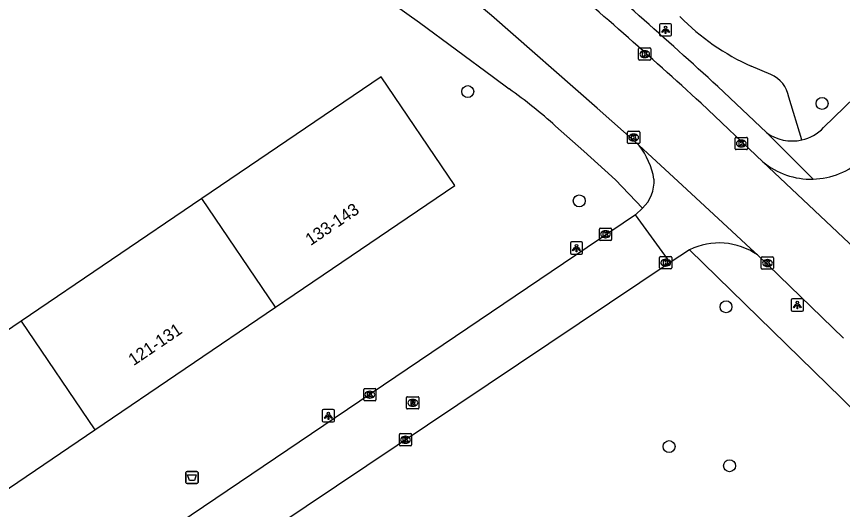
# Model space of a CAD drawing. Extents: x 157466 to 158888, y 383063 to 384677.
# Drawn here: x 157838.5 to 157906, y 383558 to 383598.2 of the extents above; entities that cross this region are included whole.
import ezdxf

# ---------------------------------------------------------------- set-up
doc = ezdxf.new("R2010")
doc.units = 0
for name, color, linetype in [('IMGEO_Afval_apart_plaats', 7, 'Continuous'), ('IMGEO_Boom', 7, 'Continuous'), ('IMGEO_Haag', 7, 'Continuous'), ('IMGEO_Kolk', 7, 'Continuous'), ('IMGEO_Lichtpunt', 7, 'Continuous'), ('IMGEO_Pand', 7, 'Continuous'), ('IMGEO_Pand_nummerreeks', 7, 'Continuous'), ('IMGEO_Rijbaan_lokaal_gesloten', 7, 'Continuous'), ('IMGEO_Rijbaan_lokaal_open', 7, 'Continuous'), ('IMGEO_Rioolput', 7, 'Continuous'), ('IMGEO_Voetpad_open', 7, 'Continuous')]:
    doc.layers.add(name, color=color, linetype=linetype)

msp = doc.modelspace()

# ---------------------------------------------------------------- linework, layer by layer
at = {"layer": 'IMGEO_Afval_apart_plaats'}
for p, q in [((157852.326, 383560.188), (157852.326, 383560.988)), ((157852.326, 383560.988), (157852.326, 383560.188)), ((157852.426, 383561.088), (157853.216, 383561.088)), ((157853.216, 383561.088), (157852.426, 383561.088)), ((157853.316, 383560.988), (157853.316, 383560.188)), ((157853.316, 383560.188), (157853.316, 383560.988)), ((157853.216, 383560.088), (157852.426, 383560.088)), ((157852.426, 383560.088), (157853.216, 383560.088))]:
    msp.add_line(p, q, dxfattribs=at)
msp.add_lwpolyline([(157852.469, 383560.802), (157853.173, 383560.802), (157853.024, 383560.332), (157852.618, 383560.332), (157852.469, 383560.802)], dxfattribs=at)
for centre, start, end in [((157852.426, 383560.988), 90, 180), ((157852.426, 383560.988), 90, 180), ((157853.216, 383560.988), 0, 90), ((157853.216, 383560.988), 360, 90), ((157852.426, 383560.188), 180, 270), ((157852.426, 383560.188), 180, 270), ((157853.216, 383560.188), 270, 0), ((157853.216, 383560.188), 270, 0)]:
    msp.add_arc(centre, 0.1, start, end, dxfattribs=at)
at = {"layer": 'IMGEO_Boom'}
for centre in [(157875.347, 383592.069), (157904.285, 383591.107), (157884.457, 383583.156), (157896.441, 383574.515), (157891.793, 383563.104), (157896.731, 383561.551)]:
    msp.add_circle(centre, 0.489, dxfattribs=at)
at = {"layer": 'IMGEO_Haag'}
for points in [[(157900.105, 383593.456), (157898.504, 383594.14)], [(157902.629, 383588.134), (157901.567, 383591.625)]]:
    msp.add_lwpolyline(points, dxfattribs=at)
for centre, radius, start, end in [((157906.351, 383611.617), 19.158, 224.46259, 245.82045), ((157899.17, 383591.21), 2.433, 9.82149, 67.39119)]:
    msp.add_arc(centre, radius, start, end, dxfattribs=at)
at = {"layer": 'IMGEO_Kolk'}
for p, q in [((157889.304, 383594.707), (157889.304, 383595.559)), ((157889.379, 383595.633), (157890.231, 383595.633)), ((157889.792, 383595.413), (157889.817, 383595.413)), ((157890.305, 383595.559), (157890.305, 383594.707)), ((157890.231, 383594.633), (157889.379, 383594.633)), ((157889.815, 383594.853), (157889.79, 383594.853)), ((157888.393, 383587.906), (157888.393, 383588.758)), ((157888.468, 383588.832), (157889.32, 383588.832)), ((157888.881, 383588.612), (157888.906, 383588.612)), ((157889.394, 383588.758), (157889.394, 383587.906)), ((157897.264, 383588.338), (157898.116, 383588.338)), ((157889.32, 383587.832), (157888.468, 383587.832)), ((157888.904, 383588.052), (157888.879, 383588.052)), ((157897.189, 383587.412), (157897.189, 383588.264)), ((157897.677, 383588.118), (157897.702, 383588.118)), ((157898.19, 383588.264), (157898.19, 383587.412)), ((157898.116, 383587.338), (157897.264, 383587.338)), ((157897.7, 383587.558), (157897.675, 383587.558)), ((157886.099, 383580.008), (157886.099, 383580.86)), ((157886.174, 383580.934), (157887.026, 383580.934)), ((157887.1, 383580.86), (157887.1, 383580.008)), ((157886.587, 383580.714), (157886.612, 383580.714)), ((157887.026, 383579.934), (157886.174, 383579.934)), ((157886.61, 383580.154), (157886.585, 383580.154)), ((157891.019, 383577.691), (157891.019, 383578.543)), ((157891.094, 383578.617), (157891.946, 383578.617)), ((157891.507, 383578.397), (157891.532, 383578.397)), ((157892.02, 383578.543), (157892.02, 383577.691)), ((157899.324, 383577.659), (157899.324, 383578.511)), ((157899.399, 383578.585), (157900.251, 383578.585)), ((157899.812, 383578.365), (157899.837, 383578.365)), ((157900.325, 383578.511), (157900.325, 383577.659)), ((157891.946, 383577.617), (157891.094, 383577.617)), ((157891.53, 383577.837), (157891.505, 383577.837)), ((157900.251, 383577.585), (157899.399, 383577.585)), ((157899.835, 383577.805), (157899.81, 383577.805)), ((157866.851, 383566.919), (157866.851, 383567.771)), ((157866.926, 383567.845), (157867.778, 383567.845)), ((157867.339, 383567.625), (157867.364, 383567.625)), ((157867.852, 383567.771), (157867.852, 383566.919)), ((157867.778, 383566.845), (157866.926, 383566.845)), ((157867.362, 383567.065), (157867.337, 383567.065)), ((157869.761, 383563.242), (157869.761, 383564.094)), ((157869.836, 383564.168), (157870.688, 383564.168)), ((157870.762, 383564.094), (157870.762, 383563.242)), ((157870.272, 383563.388), (157870.247, 383563.388)), ((157870.249, 383563.948), (157870.274, 383563.948)), ((157870.688, 383563.168), (157869.836, 383563.168))]:
    msp.add_line(p, q, dxfattribs=at)
for points in [[(157889.304, 383594.707), (157889.304, 383595.559)], [(157889.379, 383595.633), (157890.231, 383595.633)], [(157889.625, 383595.333), (157889.748, 383595.333), (157889.748, 383595.182), (157889.878, 383595.333), (157890.042, 383595.333), (157889.896, 383595.182), (157890.049, 383594.933), (157889.897, 383594.933), (157889.812, 383595.097), (157889.748, 383595.03), (157889.748, 383594.933), (157889.625, 383594.933), (157889.625, 383595.333)], [(157890.305, 383595.559), (157890.305, 383594.707)], [(157890.231, 383594.633), (157889.379, 383594.633)], [(157888.393, 383587.906), (157888.393, 383588.758)], [(157888.468, 383588.832), (157889.32, 383588.832)], [(157888.714, 383588.532), (157888.837, 383588.532), (157888.837, 383588.381), (157888.967, 383588.532), (157889.131, 383588.532), (157888.985, 383588.381), (157889.138, 383588.132), (157888.986, 383588.132), (157888.901, 383588.296), (157888.837, 383588.229), (157888.837, 383588.132), (157888.714, 383588.132), (157888.714, 383588.532)], [(157889.394, 383588.758), (157889.394, 383587.906)], [(157897.264, 383588.338), (157898.116, 383588.338)], [(157889.32, 383587.832), (157888.468, 383587.832)], [(157897.189, 383587.412), (157897.189, 383588.264)], [(157897.51, 383588.038), (157897.633, 383588.038), (157897.633, 383587.887), (157897.763, 383588.038), (157897.927, 383588.038), (157897.781, 383587.887), (157897.934, 383587.638), (157897.782, 383587.638), (157897.697, 383587.802), (157897.633, 383587.735), (157897.633, 383587.638), (157897.51, 383587.638), (157897.51, 383588.038)], [(157898.19, 383588.264), (157898.19, 383587.412)], [(157898.116, 383587.338), (157897.264, 383587.338)], [(157886.099, 383580.008), (157886.099, 383580.86)], [(157886.174, 383580.934), (157887.026, 383580.934)], [(157887.1, 383580.86), (157887.1, 383580.008)], [(157886.42, 383580.634), (157886.543, 383580.634), (157886.543, 383580.483), (157886.673, 383580.634), (157886.837, 383580.634), (157886.691, 383580.483), (157886.844, 383580.234), (157886.692, 383580.234), (157886.607, 383580.398), (157886.543, 383580.331), (157886.543, 383580.234), (157886.42, 383580.234), (157886.42, 383580.634)], [(157887.026, 383579.934), (157886.174, 383579.934)], [(157891.019, 383577.691), (157891.019, 383578.543)], [(157891.094, 383578.617), (157891.946, 383578.617)], [(157891.34, 383578.317), (157891.463, 383578.317), (157891.463, 383578.166), (157891.593, 383578.317), (157891.757, 383578.317), (157891.611, 383578.166), (157891.764, 383577.917), (157891.612, 383577.917), (157891.527, 383578.081), (157891.463, 383578.014), (157891.463, 383577.917), (157891.34, 383577.917), (157891.34, 383578.317)], [(157892.02, 383578.543), (157892.02, 383577.691)], [(157899.324, 383577.659), (157899.324, 383578.511)], [(157899.399, 383578.585), (157900.251, 383578.585)], [(157899.645, 383578.285), (157899.768, 383578.285), (157899.768, 383578.134), (157899.898, 383578.285), (157900.062, 383578.285), (157899.916, 383578.134), (157900.069, 383577.885), (157899.917, 383577.885), (157899.832, 383578.049), (157899.768, 383577.982), (157899.768, 383577.885), (157899.645, 383577.885), (157899.645, 383578.285)], [(157900.325, 383578.511), (157900.325, 383577.659)], [(157891.946, 383577.617), (157891.094, 383577.617)], [(157900.251, 383577.585), (157899.399, 383577.585)], [(157866.851, 383566.919), (157866.851, 383567.771)], [(157866.926, 383567.845), (157867.778, 383567.845)], [(157867.172, 383567.545), (157867.295, 383567.545), (157867.295, 383567.394), (157867.425, 383567.545), (157867.589, 383567.545), (157867.443, 383567.394), (157867.596, 383567.145), (157867.444, 383567.145), (157867.359, 383567.309), (157867.295, 383567.242), (157867.295, 383567.145), (157867.172, 383567.145), (157867.172, 383567.545)], [(157867.852, 383567.771), (157867.852, 383566.919)], [(157867.778, 383566.845), (157866.926, 383566.845)], [(157869.761, 383563.242), (157869.761, 383564.094)], [(157869.836, 383564.168), (157870.688, 383564.168)], [(157870.762, 383564.094), (157870.762, 383563.242)], [(157870.082, 383563.868), (157870.205, 383563.868), (157870.205, 383563.717), (157870.335, 383563.868), (157870.499, 383563.868), (157870.353, 383563.717), (157870.506, 383563.468), (157870.354, 383563.468), (157870.269, 383563.632), (157870.205, 383563.565), (157870.205, 383563.468), (157870.082, 383563.468), (157870.082, 383563.868)], [(157870.688, 383563.168), (157869.836, 383563.168)]]:
    msp.add_lwpolyline(points, dxfattribs=at)
for centre, start, end in [((157889.381, 383595.557), 91.55205, 178.44795), ((157889.381, 383595.557), 91.55205, 178.44795), ((157890.229, 383595.557), 1.55205, 88.44795), ((157890.229, 383595.557), 1.55205, 88.44795), ((157889.381, 383594.709), 181.55205, 268.44795), ((157889.381, 383594.709), 181.55205, 268.44795), ((157890.229, 383594.709), 271.55205, 358.44795), ((157890.229, 383594.709), 271.55205, 358.44795), ((157888.47, 383588.756), 91.55205, 178.44795), ((157888.47, 383588.756), 91.55205, 178.44795), ((157889.318, 383588.756), 1.55205, 88.44795), ((157889.318, 383588.756), 1.55205, 88.44795), ((157897.266, 383588.262), 91.55205, 178.44795), ((157897.266, 383588.262), 91.55205, 178.44795), ((157898.114, 383588.262), 1.55205, 88.44795), ((157898.114, 383588.262), 1.55205, 88.44795), ((157888.47, 383587.908), 181.55205, 268.44795), ((157888.47, 383587.908), 181.55205, 268.44795), ((157889.318, 383587.908), 271.55205, 358.44795), ((157889.318, 383587.908), 271.55205, 358.44795), ((157897.266, 383587.414), 181.55205, 268.44795), ((157897.266, 383587.414), 181.55205, 268.44795), ((157898.114, 383587.414), 271.55205, 358.44795), ((157898.114, 383587.414), 271.55205, 358.44795), ((157886.176, 383580.858), 91.55205, 178.44795), ((157886.176, 383580.858), 91.55205, 178.44795), ((157887.024, 383580.858), 1.55205, 88.44795), ((157887.024, 383580.858), 1.55205, 88.44795), ((157886.176, 383580.01), 181.55205, 268.44795), ((157886.176, 383580.01), 181.55205, 268.44795), ((157887.024, 383580.01), 271.55205, 358.44795), ((157887.024, 383580.01), 271.55205, 358.44795), ((157891.096, 383578.541), 91.55205, 178.44795), ((157891.096, 383578.541), 91.55205, 178.44795), ((157891.944, 383578.541), 1.55205, 88.44795), ((157891.944, 383578.541), 1.55205, 88.44795), ((157899.401, 383578.509), 91.55205, 178.44795), ((157899.401, 383578.509), 91.55205, 178.44795), ((157900.249, 383578.509), 1.55205, 88.44795), ((157900.249, 383578.509), 1.55205, 88.44795), ((157891.096, 383577.693), 181.55205, 268.44795), ((157891.096, 383577.693), 181.55205, 268.44795), ((157891.944, 383577.693), 271.55205, 358.44795), ((157891.944, 383577.693), 271.55205, 358.44795), ((157899.401, 383577.661), 181.55205, 268.44795), ((157899.401, 383577.661), 181.55205, 268.44795), ((157900.249, 383577.661), 271.55205, 358.44795), ((157900.249, 383577.661), 271.55205, 358.44795), ((157866.928, 383567.769), 91.55205, 178.44795), ((157866.928, 383567.769), 91.55205, 178.44795), ((157867.776, 383567.769), 1.55205, 88.44795), ((157867.776, 383567.769), 1.55205, 88.44795), ((157866.928, 383566.921), 181.55205, 268.44795), ((157866.928, 383566.921), 181.55205, 268.44795), ((157867.776, 383566.921), 271.55205, 358.44795), ((157867.776, 383566.921), 271.55205, 358.44795), ((157869.838, 383564.092), 91.55205, 178.44795), ((157869.838, 383564.092), 91.55205, 178.44795), ((157870.686, 383564.092), 1.55205, 88.44795), ((157870.686, 383564.092), 1.55205, 88.44795), ((157869.838, 383563.244), 181.55205, 268.44795), ((157869.838, 383563.244), 181.55205, 268.44795), ((157870.686, 383563.244), 271.55205, 358.44795), ((157870.686, 383563.244), 271.55205, 358.44795)]:
    msp.add_arc(centre, 0.0765, start, end, dxfattribs=at)
for centre, major_axis, ratio, start_param, end_param in [((157889.791, 383595.133), (-0.387, 0.002), 0.722429, 4.712389, 7.853982), ((157889.816, 383595.133), (-0.39, 0.002), 0.717154, 1.570796, 4.712389), ((157888.88, 383588.332), (-0.387, 0.002), 0.722429, 4.712389, 7.853982), ((157888.905, 383588.332), (-0.39, 0.002), 0.717154, 1.570796, 4.712389), ((157897.676, 383587.838), (-0.387, 0.002), 0.722429, 4.712389, 7.853982), ((157897.701, 383587.838), (-0.39, 0.002), 0.717154, 1.570796, 4.712389), ((157886.586, 383580.434), (-0.387, 0.002), 0.722429, 4.712389, 7.853982), ((157886.611, 383580.434), (-0.39, 0.002), 0.717154, 1.570796, 4.712389), ((157891.506, 383578.117), (-0.387, 0.002), 0.722429, 4.712389, 7.853982), ((157891.531, 383578.117), (-0.39, 0.002), 0.717154, 1.570796, 4.712389), ((157899.811, 383578.085), (-0.387, 0.002), 0.722429, 4.712389, 7.853982), ((157899.836, 383578.085), (-0.39, 0.002), 0.717154, 1.570796, 4.712389), ((157867.338, 383567.345), (-0.387, 0.002), 0.722429, 4.712389, 7.853982), ((157867.363, 383567.345), (-0.39, 0.002), 0.717154, 1.570796, 4.712389), ((157870.248, 383563.668), (-0.387, 0.002), 0.722429, 4.712389, 7.853982), ((157870.273, 383563.668), (-0.39, 0.002), 0.717154, 1.570796, 4.712389)]:
    msp.add_ellipse(centre, major_axis=major_axis, ratio=ratio, start_param=start_param, end_param=end_param, dxfattribs=at)
at = {"layer": 'IMGEO_Lichtpunt'}
for p, q in [((157891.003, 383597.514), (157891.003, 383596.707)), ((157891.003, 383597.514), (157891.003, 383596.707)), ((157891.905, 383597.609), (157891.097, 383597.609)), ((157891.905, 383597.609), (157891.097, 383597.609)), ((157891.999, 383596.707), (157891.999, 383597.514)), ((157891.999, 383596.707), (157891.999, 383597.514)), ((157891.097, 383596.613), (157891.905, 383596.613)), ((157891.097, 383596.613), (157891.905, 383596.613)), ((157883.729, 383579.714), (157883.729, 383578.907)), ((157883.729, 383579.714), (157883.729, 383578.907)), ((157884.631, 383579.809), (157883.823, 383579.809)), ((157884.631, 383579.809), (157883.823, 383579.809)), ((157884.725, 383578.907), (157884.725, 383579.714)), ((157884.725, 383578.907), (157884.725, 383579.714)), ((157883.823, 383578.813), (157884.631, 383578.813)), ((157883.823, 383578.813), (157884.631, 383578.813)), ((157901.766, 383575.068), (157901.766, 383574.261)), ((157901.766, 383575.068), (157901.766, 383574.261)), ((157902.668, 383575.163), (157901.86, 383575.163)), ((157902.668, 383575.163), (157901.86, 383575.163)), ((157902.762, 383574.261), (157902.762, 383575.068)), ((157902.762, 383574.261), (157902.762, 383575.068)), ((157901.86, 383574.167), (157902.668, 383574.167)), ((157901.86, 383574.167), (157902.668, 383574.167)), ((157863.465, 383566.03), (157863.465, 383565.223)), ((157863.465, 383566.03), (157863.465, 383565.223)), ((157864.367, 383566.125), (157863.559, 383566.125)), ((157864.367, 383566.125), (157863.559, 383566.125)), ((157864.461, 383565.223), (157864.461, 383566.03)), ((157864.461, 383565.223), (157864.461, 383566.03)), ((157863.559, 383565.129), (157864.367, 383565.129)), ((157863.559, 383565.129), (157864.367, 383565.129))]:
    msp.add_line(p, q, dxfattribs=at)
for points in [[(157891.377, 383597.178), (157891.416, 383597.15), (157891.228, 383596.888), (157891.19, 383596.915), (157891.377, 383597.178)], [(157891.479, 383597.13), (157891.526, 383597.13), (157891.526, 383596.808), (157891.479, 383596.808), (157891.479, 383597.13)], [(157891.589, 383597.15), (157891.627, 383597.177), (157891.814, 383596.915), (157891.775, 383596.887), (157891.589, 383597.15)], [(157884.103, 383579.378), (157884.142, 383579.35), (157883.954, 383579.088), (157883.916, 383579.115), (157884.103, 383579.378)], [(157884.205, 383579.33), (157884.252, 383579.33), (157884.252, 383579.008), (157884.205, 383579.008), (157884.205, 383579.33)], [(157884.315, 383579.35), (157884.353, 383579.377), (157884.54, 383579.115), (157884.501, 383579.087), (157884.315, 383579.35)], [(157902.14, 383574.732), (157902.179, 383574.704), (157901.991, 383574.442), (157901.953, 383574.469), (157902.14, 383574.732)], [(157902.242, 383574.684), (157902.289, 383574.684), (157902.289, 383574.362), (157902.242, 383574.362), (157902.242, 383574.684)], [(157902.352, 383574.704), (157902.39, 383574.731), (157902.577, 383574.469), (157902.538, 383574.441), (157902.352, 383574.704)], [(157863.839, 383565.694), (157863.878, 383565.666), (157863.69, 383565.404), (157863.652, 383565.431), (157863.839, 383565.694)], [(157863.941, 383565.646), (157863.988, 383565.646), (157863.988, 383565.324), (157863.941, 383565.324), (157863.941, 383565.646)], [(157864.051, 383565.666), (157864.089, 383565.693), (157864.276, 383565.431), (157864.237, 383565.403), (157864.051, 383565.666)]]:
    msp.add_lwpolyline(points, dxfattribs=at)
for centre in [(157891.502, 383597.312), (157884.228, 383579.512), (157902.265, 383574.866), (157863.964, 383565.828)]:
    msp.add_circle(centre, 0.0994, dxfattribs=at)
for centre, start, end in [((157891.097, 383597.514), 90, 180), ((157891.097, 383597.514), 90, 180), ((157891.905, 383597.514), 0, 90), ((157891.905, 383597.514), 0, 90), ((157891.097, 383596.707), 180, 270), ((157891.097, 383596.707), 180, 270), ((157891.905, 383596.707), 270, 0), ((157891.905, 383596.707), 270, 360), ((157883.823, 383579.714), 90, 180), ((157883.823, 383579.714), 90, 180), ((157884.631, 383579.714), 0, 90), ((157884.631, 383579.714), 0, 90), ((157883.823, 383578.907), 180, 270), ((157883.823, 383578.907), 180, 270), ((157884.631, 383578.907), 270, 0), ((157884.631, 383578.907), 270, 360), ((157901.86, 383575.068), 90, 180), ((157901.86, 383575.068), 90, 180), ((157902.668, 383575.068), 0, 90), ((157902.668, 383575.068), 0, 90), ((157901.86, 383574.261), 180, 270), ((157901.86, 383574.261), 180, 270), ((157902.668, 383574.261), 270, 0), ((157902.668, 383574.261), 270, 360), ((157863.559, 383566.03), 90, 180), ((157863.559, 383566.03), 90, 180), ((157864.367, 383566.03), 0, 90), ((157864.367, 383566.03), 0, 90), ((157863.559, 383565.223), 180, 270), ((157863.559, 383565.223), 180, 270), ((157864.367, 383565.223), 270, 0), ((157864.367, 383565.223), 270, 360)]:
    msp.add_arc(centre, 0.0946, start, end, dxfattribs=at)
at = {"layer": 'IMGEO_Pand'}
for points in [[(157859.638, 383574.472), (157874.289, 383584.403), (157868.277, 383593.274), (157853.625, 383583.343)], [(157853.625, 383583.343), (157838.87, 383573.342)], [(157859.638, 383574.472), (157853.625, 383583.343)], [(157844.882, 383564.471), (157859.638, 383574.472)], [(157838.87, 383573.342), (157824.218, 383563.411), (157830.231, 383554.54), (157844.882, 383564.471)], [(157838.87, 383573.342), (157844.882, 383564.471)]]:
    msp.add_lwpolyline(points, dxfattribs=at)
at = {"layer": 'IMGEO_Rijbaan_lokaal_gesloten'}
for points in [[(157889.359, 383587.683), (157889.274, 383587.758), (157885.924, 383590.723), (157877.299, 383598.283), (157875.807, 383599.513), (157868.604, 383605.473)], [(157894.405, 383591.131), (157899.448, 383586.355)], [(157889.359, 383587.683), (157892.511, 383584.763), (157896.917, 383580.68), (157898.445, 383579.264), (157899.009, 383578.742)], [(157906.03, 383571.953), (157899.009, 383578.742)]]:
    msp.add_lwpolyline(points, dxfattribs=at)
msp.add_arc((157566.587, 383231.996), 486.254, 47.61021, 49.61495, dxfattribs=at)
at = {"layer": 'IMGEO_Rijbaan_lokaal_open'}
for points in [[(157899.448, 383586.355), (157909.762, 383576.631)], [(157889.621, 383582.56), (157889.043, 383582.032)], [(157889.043, 383582.032), (157844.94, 383552.247)], [(157891.88, 383578.119), (157889.043, 383582.032)], [(157893.465, 383579.161), (157891.88, 383578.119)], [(157891.88, 383578.119), (157852.229, 383551.572)]]:
    msp.add_lwpolyline(points, dxfattribs=at)
for centre, radius, start, end in [((157884.175, 383583.783), 6.487, 10.18449, 36.95412), ((157903.386, 383591.074), 6.146, 230.15364, 271.5933), ((157903.384, 383591.069), 6.142, 271.61041, 313.08824), ((157887.538, 383584.756), 3.027, 313.48537, 3.28743), ((157895.882, 383574.258), 5.466, 55.11074, 116.24519)]:
    msp.add_arc(centre, radius, start, end, dxfattribs=at)
at = {"layer": 'IMGEO_Rioolput'}
for p, q in [((157870.358, 383566.252), (157870.358, 383567.104)), ((157870.433, 383567.178), (157871.285, 383567.178)), ((157870.846, 383566.958), (157870.871, 383566.958)), ((157871.359, 383567.104), (157871.359, 383566.252)), ((157871.285, 383566.178), (157870.433, 383566.178)), ((157870.869, 383566.398), (157870.844, 383566.398))]:
    msp.add_line(p, q, dxfattribs=at)
for points in [[(157870.358, 383566.252), (157870.358, 383567.104)], [(157870.433, 383567.178), (157871.285, 383567.178)], [(157870.947, 383566.876), (157870.695, 383566.878), (157870.695, 383566.478)], [(157870.873, 383566.797), (157870.819, 383566.797), (157870.819, 383566.716)], [(157870.819, 383566.716), (157870.871, 383566.716)], [(157871.359, 383567.104), (157871.359, 383566.252)], [(157871.285, 383566.178), (157870.433, 383566.178)], [(157870.695, 383566.478), (157870.819, 383566.478), (157870.819, 383566.64), (157870.83, 383566.64)], [(157870.877, 383566.611), (157870.948, 383566.478), (157871.088, 383566.478), (157871.023, 383566.604)]]:
    msp.add_lwpolyline(points, dxfattribs=at)
for centre, radius, start, end in [((157870.435, 383567.102), 0.0765, 91.55205, 178.44795), ((157870.435, 383567.102), 0.0765, 91.55205, 178.44795), ((157870.855, 383566.905), 0.19, 274.7715, 282.96867), ((157870.879, 383566.701), 0.0964, 77.00612, 93.18647), ((157870.893, 383566.758), 0.0378, 276.66336, 79.67722), ((157870.946, 383566.766), 0.109, 350.36119, 89.41601), ((157870.944, 383566.766), 0.112, 277.58423, 350.98172), ((157871.283, 383567.102), 0.0765, 1.55205, 88.44795), ((157871.283, 383567.102), 0.0765, 1.55205, 88.44795), ((157870.435, 383566.254), 0.0765, 181.55205, 268.44795), ((157870.435, 383566.254), 0.0765, 181.55205, 268.44795), ((157870.829, 383566.587), 0.0533, 26.02933, 88.69889), ((157870.928, 383566.551), 0.108, 29.51342, 73.79051), ((157871.283, 383566.254), 0.0765, 271.55205, 358.44795), ((157871.283, 383566.254), 0.0765, 271.55205, 358.44795)]:
    msp.add_arc(centre, radius, start, end, dxfattribs=at)
for centre, major_axis, ratio, start_param, end_param in [((157870.845, 383566.678), (-0.387, 0.002), 0.722429, 4.712389, 7.853982), ((157870.87, 383566.678), (-0.39, 0.002), 0.717154, 1.570796, 4.712389)]:
    msp.add_ellipse(centre, major_axis=major_axis, ratio=ratio, start_param=start_param, end_param=end_param, dxfattribs=at)
at = {"layer": 'IMGEO_Voetpad_open'}
for points in [[(157934.224, 383618.002), (157904.416, 383589.137)], [(157852.681, 383610.91), (157860.097, 383605.753), (157871.402, 383597.723), (157877.447, 383593.246), (157878.726, 383592.299)], [(157899.736, 383588.737), (157895.772, 383592.487)], [(157882.528, 383589.266), (157884.838, 383587.206), (157886.541, 383585.652), (157887.417, 383584.862), (157889.621, 383582.56)], [(157899.736, 383588.737), (157903.557, 383584.93)], [(157905.879, 383567.073), (157893.465, 383579.161)]]:
    msp.add_lwpolyline(points, dxfattribs=at)
for centre, radius, start, end in [((157572.09, 383238.864), 479.395, 47.53117, 49.59752), ((157851.018, 383553.667), 47.541, 48.48728, 54.35133), ((157901.844, 383591.626), 3.58, 282.67172, 315.93718), ((157901.848, 383591.626), 3.579, 233.83916, 282.61319), ((157685.702, 383345.844), 312.122, 40.81626, 45.13656)]:
    msp.add_arc(centre, radius, start, end, dxfattribs=at)

# ---------------------------------------------------------------- texts
at = {"layer": 'IMGEO_Pand_nummerreeks'}
for s, p in [('133-143', (157862.514, 383579.466)), ('121-131', (157848.053, 383569.665))]:
    msp.add_text(s, height=1, rotation=34.12985, dxfattribs=at).set_placement(p)

doc.saveas('drawing.dxf')
